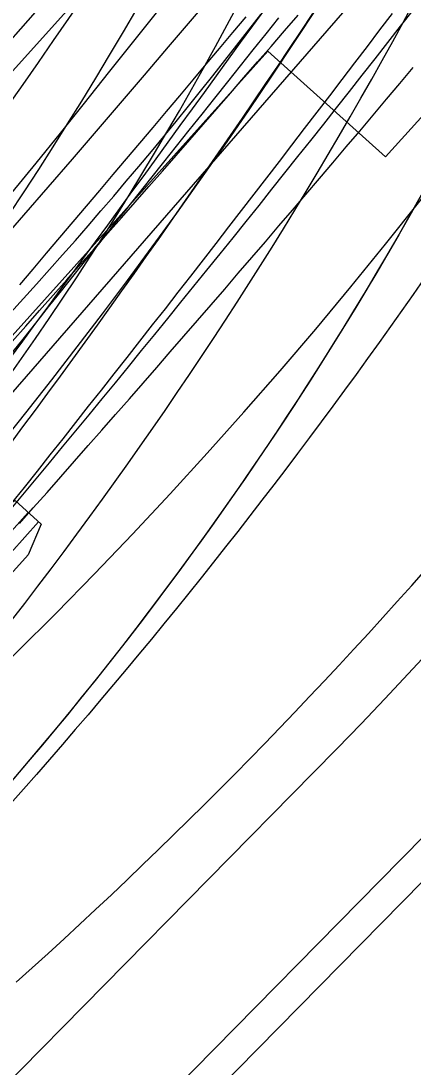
# Model space of a CAD drawing. Extents: x -14 to 1565148, y -25 to 642856.
# Drawn here: x 1564887.19 to 1564893.55, y 636424.14 to 636441.11 of the extents above; entities that cross this region are included whole.
import ezdxf

# ---------------------------------------------------------------- set-up
doc = ezdxf.new("R2010")
doc.units = 0
for name, color, linetype in [('DR_P_Headwall', 7, 'Continuous'), ('GE_P_Driveway_CL', 7, 'Continuous'), ('GE_X_Alignment', 7, 'Continuous'), ('MT_P_Drums', 7, 'Continuous'), ('PM_P_Edge_Line', 7, 'Continuous'), ('PV_P_EOP', 7, 'Continuous'), ('PV_P_Saw_Cut_Line', 7, 'Continuous'), ('PV_X_EOP', 7, 'Continuous'), ('TR_Turning_Path23', 7, 'Continuous'), ('TR_Turning_Path25', 7, 'Continuous'), ('TR_Turning_Path27', 7, 'Continuous'), ('TR_Turning_Path28', 7, 'Continuous'), ('TR_Turning_Path28 - Copy-1', 7, 'Continuous')]:
    doc.layers.add(name, color=color, linetype=linetype)

msp = doc.modelspace()

# ---------------------------------------------------------------- linework, layer by layer
at = {"layer": 'DR_P_Headwall'}
for points in [[(1564893.667, 636438.253), (1564893.497, 636437.952), (1564893.326, 636437.652), (1564893.153, 636437.354), (1564892.977, 636437.055), (1564892.8, 636436.758), (1564892.621, 636436.462), (1564892.44, 636436.166), (1564892.257, 636435.871), (1564892.073, 636435.577), (1564891.886, 636435.284), (1564891.697, 636434.991), (1564891.506, 636434.699), (1564891.313, 636434.408), (1564891.118, 636434.118), (1564890.921, 636433.828), (1564890.722, 636433.539), (1564890.521, 636433.251), (1564890.318, 636432.964), (1564890.112, 636432.678), (1564889.905, 636432.392), (1564889.695, 636432.107), (1564889.483, 636431.822), (1564889.27, 636431.539), (1564889.054, 636431.256), (1564888.836, 636430.974), (1564888.615, 636430.693), (1564888.393, 636430.413), (1564888.168, 636430.133), (1564887.942, 636429.855), (1564887.713, 636429.577), (1564887.482, 636429.301), (1564887.249, 636429.025), (1564887.013, 636428.75)], [(1564893.685, 636438.284), (1564893.507, 636437.968), (1564893.326, 636437.653), (1564893.144, 636437.339), (1564892.961, 636437.027), (1564892.775, 636436.715), (1564892.587, 636436.405), (1564892.397, 636436.096), (1564892.206, 636435.788), (1564892.012, 636435.482), (1564891.817, 636435.177), (1564891.62, 636434.873), (1564891.421, 636434.571), (1564891.22, 636434.27), (1564891.018, 636433.97), (1564890.814, 636433.672), (1564890.608, 636433.375), (1564890.4, 636433.08), (1564890.19, 636432.786), (1564889.979, 636432.493), (1564889.765, 636432.202), (1564889.551, 636431.912), (1564889.334, 636431.624), (1564889.116, 636431.337), (1564888.896, 636431.051), (1564888.674, 636430.768), (1564888.451, 636430.485), (1564888.225, 636430.204), (1564887.999, 636429.925), (1564887.77, 636429.647), (1564887.54, 636429.37), (1564887.308, 636429.095), (1564887.075, 636428.822)]]:
    msp.add_lwpolyline(points, dxfattribs=at)
msp.add_arc((1564843.159, 636466.536), 53.8, 281.6625, 335.5631, dxfattribs=at)
at = {"layer": 'GE_P_Driveway_CL'}
for start, end in [(360, 269.30622), (360, 269.30622), (269.30622, 360), (269.30622, 360)]:
    msp.add_arc((1564834.986, 636485.101), 60.333, start, end, dxfattribs=at)
at = {"layer": 'GE_X_Alignment'}
msp.add_circle((1564834.986, 636485.101), 60.25, dxfattribs=at)
at = {"layer": 'MT_P_Drums'}
for points in [[(1564887.018, 636434.249), (1564887.222, 636434.523), (1564887.425, 636434.798), (1564887.627, 636435.072), (1564887.829, 636435.348), (1564888.03, 636435.624), (1564888.23, 636435.9), (1564888.43, 636436.177), (1564888.629, 636436.454), (1564888.828, 636436.731), (1564889.026, 636437.009), (1564889.223, 636437.287), (1564889.42, 636437.566), (1564889.617, 636437.845), (1564889.812, 636438.125), (1564890.007, 636438.405), (1564890.202, 636438.686), (1564890.396, 636438.967), (1564890.589, 636439.248), (1564890.782, 636439.53), (1564890.974, 636439.812), (1564891.165, 636440.094), (1564891.356, 636440.377), (1564891.546, 636440.661), (1564891.736, 636440.944), (1564891.925, 636441.229)], [(1564887.022, 636435.646), (1564887.219, 636435.914), (1564887.417, 636436.183), (1564887.614, 636436.452), (1564887.811, 636436.721), (1564888.008, 636436.99), (1564888.204, 636437.259), (1564888.401, 636437.528), (1564888.598, 636437.797), (1564888.794, 636438.066), (1564888.991, 636438.335), (1564889.187, 636438.604), (1564889.383, 636438.873), (1564889.579, 636439.142), (1564889.775, 636439.411), (1564889.971, 636439.681), (1564890.167, 636439.95), (1564890.363, 636440.219), (1564890.559, 636440.488), (1564890.754, 636440.758), (1564890.95, 636441.027), (1564891.145, 636441.296)]]:
    msp.add_lwpolyline(points, dxfattribs=at)
msp.add_arc((1564759.571, 636529.056), 155.603, 320.97127, 331.1899, dxfattribs=at)
at = {"layer": 'PM_P_Edge_Line'}
msp.add_lwpolyline([(1564893.733, 636436.933), (1564893.551, 636436.672), (1564893.368, 636436.412), (1564893.184, 636436.152), (1564892.999, 636435.893), (1564892.813, 636435.634), (1564892.627, 636435.376), (1564892.439, 636435.119), (1564892.25, 636434.862), (1564892.061, 636434.606), (1564891.87, 636434.35), (1564891.679, 636434.095), (1564891.486, 636433.841), (1564891.293, 636433.587), (1564891.099, 636433.334), (1564890.903, 636433.082), (1564890.707, 636432.83), (1564890.51, 636432.578), (1564890.312, 636432.328), (1564890.113, 636432.078), (1564889.913, 636431.828), (1564889.712, 636431.58), (1564889.51, 636431.332), (1564889.307, 636431.084), (1564889.103, 636430.837), (1564888.899, 636430.591), (1564888.693, 636430.346), (1564888.487, 636430.101), (1564888.279, 636429.857), (1564888.071, 636429.614), (1564887.862, 636429.371), (1564887.651, 636429.129), (1564887.44, 636428.888), (1564887.228, 636428.647), (1564887.016, 636428.407)], dxfattribs=at)
msp.add_arc((1564819.469, 636488.511), 86.526, 314.40278, 343.10095, dxfattribs=at)
at = {"layer": 'PV_P_EOP'}
for p, q in [((1564893.355, 636427.506), (1564858.807, 636392.494)), ((1564893.711, 636427.155), (1564882.931, 636416.23))]:
    msp.add_line(p, q, dxfattribs=at)
for radius in [62, 60.333, 60.25]:
    msp.add_circle((1564834.986, 636485.101), radius, dxfattribs=at)
msp.add_arc((1564834.986, 636485.101), 82, 315.38222, 5.72699, dxfattribs=at)
at = {"layer": 'PV_P_Saw_Cut_Line'}
for p, q in [((1564893.106, 636438.904), (1564898.12, 636444.482)), ((1564889.065, 636442.536), (1564882.38, 636435.099)), ((1564884.512, 636433.183), (1564891.197, 636440.62)), ((1564891.197, 636440.62), (1564893.106, 636438.904)), ((1564887.306, 636433.137), (1564884.855, 636430.41)), ((1564887.476, 636432.984), (1564885.025, 636430.257))]:
    msp.add_line(p, q, dxfattribs=at)
msp.add_lwpolyline([(1564887.164, 636432.959), (1564887.388, 636433.211), (1564887.612, 636433.463), (1564887.835, 636433.716), (1564888.058, 636433.968), (1564888.281, 636434.221), (1564888.504, 636434.474), (1564888.726, 636434.727), (1564888.948, 636434.981), (1564889.17, 636435.235), (1564889.392, 636435.489), (1564889.613, 636435.743), (1564889.834, 636435.997), (1564890.055, 636436.252), (1564890.276, 636436.506), (1564890.496, 636436.761), (1564890.716, 636437.017), (1564890.936, 636437.272), (1564891.156, 636437.528), (1564891.375, 636437.783), (1564891.594, 636438.039), (1564891.813, 636438.296), (1564892.032, 636438.552), (1564892.25, 636438.809), (1564892.468, 636439.066), (1564892.686, 636439.323), (1564892.904, 636439.58), (1564893.121, 636439.838), (1564893.338, 636440.096), (1564893.555, 636440.354)], dxfattribs=at)
msp.add_lwpolyline([(1564887.093, 636433.328), (1564887.519, 636432.946), (1564887.304, 636432.449), (1564885.539, 636430.485), (1564885.068, 636430.219), (1564884.642, 636430.601), (1564884.857, 636431.098), (1564886.622, 636433.062)], close=True, dxfattribs=at)
msp.add_arc((1564631.709, 636660.196), 338.65, 314.01355, 320.50869, dxfattribs=at)
at = {"layer": 'PV_X_EOP'}
msp.add_line((1564891.931, 636428.911), (1564857.379, 636393.895), dxfattribs=at)
msp.add_arc((1564834.986, 636485.101), 80, 315.38222, 5.72699, dxfattribs=at)
at = {"layer": 'TR_Turning_Path23'}
msp.add_line((1564869.763, 636415.213), (1564893.393, 636442.372), dxfattribs=at)
msp.add_lwpolyline([(1564887.045, 636435.909), (1564887.268, 636436.16), (1564887.491, 636436.41), (1564887.713, 636436.661), (1564887.935, 636436.912), (1564888.157, 636437.164), (1564888.379, 636437.415), (1564888.601, 636437.666), (1564888.822, 636437.918), (1564889.044, 636438.17), (1564889.265, 636438.422), (1564889.486, 636438.674), (1564889.707, 636438.926), (1564889.927, 636439.179), (1564890.148, 636439.431), (1564890.368, 636439.684), (1564890.588, 636439.937), (1564890.808, 636440.19), (1564891.028, 636440.443), (1564891.248, 636440.696), (1564891.467, 636440.95), (1564891.686, 636441.203)], dxfattribs=at)
msp.add_arc((1564525.59, 636757.456), 480.53, 316.0494, 321.13184, dxfattribs=at)
at = {"layer": 'TR_Turning_Path25'}
for points in [[(1564887.005, 636433.162), (1564887.221, 636433.421), (1564887.436, 636433.68), (1564887.651, 636433.94), (1564887.865, 636434.199), (1564888.079, 636434.459), (1564888.294, 636434.719), (1564888.507, 636434.979), (1564888.721, 636435.239), (1564888.934, 636435.5), (1564889.147, 636435.761), (1564889.36, 636436.022), (1564889.572, 636436.283), (1564889.784, 636436.545), (1564889.996, 636436.806), (1564890.208, 636437.068), (1564890.419, 636437.33), (1564890.63, 636437.593), (1564890.841, 636437.855), (1564891.052, 636438.118), (1564891.262, 636438.381), (1564891.472, 636438.644), (1564891.682, 636438.908), (1564891.891, 636439.171), (1564892.101, 636439.435), (1564892.31, 636439.699), (1564892.518, 636439.964), (1564892.727, 636440.228), (1564892.935, 636440.493), (1564893.143, 636440.758), (1564893.35, 636441.023), (1564893.558, 636441.288)], [(1564887.038, 636433.281), (1564887.247, 636433.543), (1564887.456, 636433.806), (1564887.664, 636434.069), (1564887.873, 636434.332), (1564888.081, 636434.595), (1564888.288, 636434.858), (1564888.496, 636435.122), (1564888.704, 636435.386), (1564888.911, 636435.65), (1564889.118, 636435.914), (1564889.325, 636436.178), (1564889.532, 636436.442), (1564889.738, 636436.707), (1564889.944, 636436.971), (1564890.15, 636437.236), (1564890.356, 636437.501), (1564890.562, 636437.767), (1564890.767, 636438.032), (1564890.973, 636438.298), (1564891.178, 636438.563), (1564891.382, 636438.829), (1564891.587, 636439.095), (1564891.791, 636439.362), (1564891.996, 636439.628), (1564892.2, 636439.895), (1564892.403, 636440.161), (1564892.607, 636440.428), (1564892.81, 636440.695), (1564893.013, 636440.963), (1564893.216, 636441.23)]]:
    msp.add_lwpolyline(points, dxfattribs=at)
msp.add_arc((1564634.809, 636643.222), 324.972, 316.17032, 330.27877, dxfattribs=at)
at = {"layer": 'TR_Turning_Path27'}
for points in [[(1564887.015, 636435.688), (1564887.223, 636435.948), (1564887.43, 636436.209), (1564887.638, 636436.47), (1564887.845, 636436.73), (1564888.053, 636436.991), (1564888.26, 636437.252), (1564888.468, 636437.512), (1564888.675, 636437.773), (1564888.883, 636438.034), (1564889.09, 636438.294), (1564889.298, 636438.555), (1564889.505, 636438.816), (1564889.713, 636439.076), (1564889.921, 636439.337), (1564890.128, 636439.597), (1564890.336, 636439.858), (1564890.544, 636440.119), (1564890.751, 636440.379), (1564890.959, 636440.64), (1564891.167, 636440.9), (1564891.375, 636441.161)], [(1564887.169, 636436.83), (1564887.386, 636437.085), (1564887.603, 636437.34), (1564887.82, 636437.595), (1564888.036, 636437.85), (1564888.253, 636438.105), (1564888.469, 636438.361), (1564888.685, 636438.616), (1564888.902, 636438.872), (1564889.118, 636439.127), (1564889.334, 636439.383), (1564889.55, 636439.639), (1564889.765, 636439.895), (1564889.981, 636440.151), (1564890.196, 636440.407), (1564890.412, 636440.663), (1564890.627, 636440.919), (1564890.842, 636441.176)]]:
    msp.add_lwpolyline(points, dxfattribs=at)
msp.add_arc((1564317.874, 636921.747), 743.825, 317.658922, 322.32653, dxfattribs=at)
at = {"layer": 'TR_Turning_Path28'}
msp.add_lwpolyline([(1564887.035, 636431.384), (1564887.25, 636431.662), (1564887.464, 636431.941), (1564887.677, 636432.222), (1564887.888, 636432.503), (1564888.098, 636432.786), (1564888.306, 636433.069), (1564888.513, 636433.354), (1564888.719, 636433.639), (1564888.923, 636433.926), (1564889.126, 636434.213), (1564889.327, 636434.502), (1564889.527, 636434.791), (1564889.726, 636435.082), (1564889.923, 636435.373), (1564890.119, 636435.666), (1564890.313, 636435.959), (1564890.506, 636436.253), (1564890.697, 636436.549), (1564890.887, 636436.845), (1564891.076, 636437.142), (1564891.263, 636437.44), (1564891.448, 636437.739), (1564891.633, 636438.039), (1564891.815, 636438.34), (1564891.996, 636438.641), (1564892.176, 636438.944), (1564892.354, 636439.247), (1564892.531, 636439.551), (1564892.706, 636439.857), (1564892.88, 636440.163), (1564893.052, 636440.469), (1564893.223, 636440.777), (1564893.392, 636441.086), (1564893.56, 636441.395)], dxfattribs=at)
msp.add_arc((1564830.367, 636475.449), 67.911, 239.7175, 333.52503, dxfattribs=at)
at = {"layer": 'TR_Turning_Path28 - Copy-1'}
for points in [[(1564887.018, 636436.374), (1564887.231, 636436.607), (1564887.443, 636436.842), (1564887.654, 636437.077), (1564887.864, 636437.313), (1564888.073, 636437.55), (1564888.281, 636437.788), (1564888.488, 636438.027), (1564888.694, 636438.267), (1564888.899, 636438.508), (1564889.102, 636438.75), (1564889.305, 636438.992), (1564889.507, 636439.236), (1564889.707, 636439.48), (1564889.907, 636439.725), (1564890.105, 636439.971), (1564890.303, 636440.218), (1564890.499, 636440.466), (1564890.694, 636440.714), (1564890.889, 636440.963), (1564891.082, 636441.214)], [(1564887.111, 636425.516), (1564887.371, 636425.75), (1564887.63, 636425.985), (1564887.888, 636426.221), (1564888.145, 636426.459), (1564888.401, 636426.697), (1564888.656, 636426.937), (1564888.91, 636427.177), (1564889.162, 636427.419), (1564889.414, 636427.662), (1564889.665, 636427.906), (1564889.915, 636428.151), (1564890.163, 636428.397), (1564890.411, 636428.644), (1564890.657, 636428.893), (1564890.903, 636429.142), (1564891.147, 636429.392), (1564891.39, 636429.644), (1564891.632, 636429.896), (1564891.873, 636430.15), (1564892.113, 636430.405), (1564892.352, 636430.66), (1564892.59, 636430.917), (1564892.826, 636431.175), (1564893.062, 636431.433), (1564893.296, 636431.693), (1564893.529, 636431.954), (1564893.762, 636432.215)]]:
    msp.add_lwpolyline(points, dxfattribs=at)
msp.add_arc((1564833.218, 636485.668), 76.862, 280.40777, 7.27378, dxfattribs=at)

doc.saveas('drawing.dxf')
